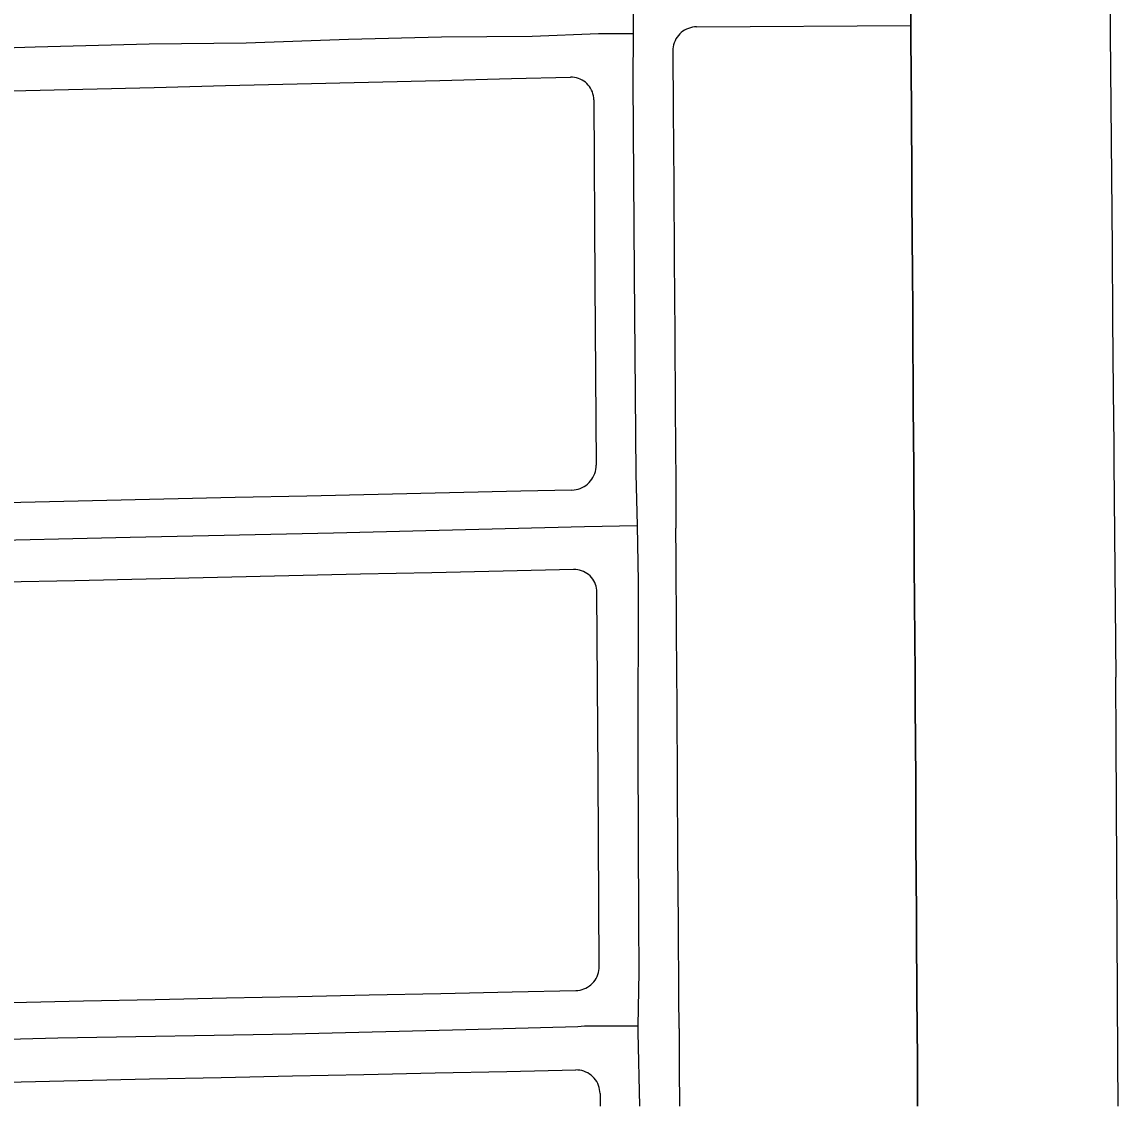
# Model space of a CAD drawing. Extents: x -2233 to 187241, y 4582 to 150524.
# Drawn here: x 115576 to 116267, y 55651 to 56333 of the extents above; entities that cross this region are included whole.
import ezdxf

# ---------------------------------------------------------------- set-up
doc = ezdxf.new("R2010")
doc.units = 0
for name, color, linetype in [('AP_X_Lights', 7, 'Continuous'), ('DV_X_Corp_Line', 7, 'Continuous'), ('GE_X_CL_2000', 7, 'Continuous'), ('RW_X_Fee_RW', 7, 'Continuous')]:
    doc.layers.add(name, color=color, linetype=linetype)

msp = doc.modelspace()

# ---------------------------------------------------------------- linework, layer by layer
at = {"layer": 'AP_X_Lights'}
msp.add_line((115961.4, 56355.42), (115961.33, 56325.81), dxfattribs=at)
at = {"layer": 'DV_X_Corp_Line'}
for p, q in [((116136.07, 56357.54), (116136.28, 56330.77)), ((116136.07, 56357.54), (116136.28, 56330.77)), ((116136.28, 56330.77), (116136.07, 56357.54)), ((116136.28, 56330.77), (116136.07, 56357.54)), ((116136.28, 56330.77), (116136.33, 56322.84)), ((116136.28, 56330.77), (116136.33, 56322.84)), ((116136.33, 56322.84), (116136.28, 56330.77)), ((116136.33, 56322.84), (116136.28, 56330.77)), ((116136.33, 56322.84), (116136.6, 56278.66)), ((116136.33, 56322.84), (116136.6, 56278.66)), ((116136.6, 56278.66), (116136.33, 56322.84)), ((116136.6, 56278.66), (116136.33, 56322.84)), ((116136.6, 56278.66), (116136.6, 56277.84)), ((116136.6, 56278.66), (116136.6, 56277.84)), ((116136.6, 56277.84), (116136.6, 56278.66)), ((116136.6, 56277.84), (116136.6, 56278.66)), ((116136.6, 56277.84), (116136.89, 56232.83)), ((116136.6, 56277.84), (116136.89, 56232.83)), ((116136.89, 56232.83), (116136.6, 56277.84)), ((116136.89, 56232.83), (116136.6, 56277.84)), ((116136.89, 56232.83), (116136.9, 56231.66)), ((116136.89, 56232.83), (116136.9, 56231.66)), ((116136.9, 56231.66), (116136.89, 56232.83)), ((116136.9, 56231.66), (116136.89, 56232.83)), ((116136.9, 56231.66), (116137.19, 56187.83)), ((116136.9, 56231.66), (116137.19, 56187.83)), ((116137.19, 56187.83), (116136.9, 56231.66)), ((116137.19, 56187.83), (116136.9, 56231.66)), ((116137.19, 56187.83), (116137.21, 56184.67)), ((116137.19, 56187.83), (116137.21, 56184.67)), ((116137.21, 56184.67), (116137.19, 56187.83)), ((116137.21, 56184.67), (116137.19, 56187.83)), ((116137.21, 56184.67), (116137.48, 56142.83)), ((116137.21, 56184.67), (116137.48, 56142.83)), ((116137.48, 56142.83), (116137.21, 56184.67)), ((116137.48, 56142.83), (116137.21, 56184.67)), ((116137.48, 56142.83), (116137.51, 56137.67)), ((116137.48, 56142.83), (116137.51, 56137.67)), ((116137.51, 56137.67), (116137.48, 56142.83)), ((116137.51, 56137.67), (116137.48, 56142.83)), ((116137.51, 56137.67), (116137.77, 56097.83)), ((116137.51, 56137.67), (116137.77, 56097.83)), ((116137.77, 56097.83), (116137.51, 56137.67)), ((116137.77, 56097.83), (116137.51, 56137.67)), ((116137.77, 56097.83), (116137.82, 56090.67)), ((116137.77, 56097.83), (116137.82, 56090.67)), ((116137.82, 56090.67), (116137.77, 56097.83)), ((116137.82, 56090.67), (116137.77, 56097.83)), ((116137.82, 56090.67), (116138.06, 56052.83)), ((116137.82, 56090.67), (116138.06, 56052.83)), ((116138.06, 56052.83), (116137.82, 56090.67)), ((116138.06, 56052.83), (116137.82, 56090.67)), ((116138.06, 56052.83), (116138.12, 56043.67)), ((116138.06, 56052.83), (116138.12, 56043.67)), ((116138.12, 56043.67), (116138.06, 56052.83)), ((116138.12, 56043.67), (116138.06, 56052.83)), ((116138.12, 56043.67), (116138.36, 56007.83)), ((116138.12, 56043.67), (116138.36, 56007.83)), ((116138.36, 56007.83), (116138.12, 56043.67)), ((116138.36, 56007.83), (116138.12, 56043.67)), ((116138.36, 56007.83), (116138.43, 55996.67)), ((116138.36, 56007.83), (116138.43, 55996.67)), ((116138.43, 55996.67), (116138.36, 56007.83)), ((116138.43, 55996.67), (116138.36, 56007.83)), ((116138.43, 55996.67), (116138.65, 55962.83)), ((116138.43, 55996.67), (116138.65, 55962.83)), ((116138.65, 55962.83), (116138.43, 55996.67)), ((116138.65, 55962.83), (116138.43, 55996.67)), ((116138.65, 55962.83), (116138.73, 55949.67)), ((116138.65, 55962.83), (116138.73, 55949.67)), ((116138.73, 55949.67), (116138.65, 55962.83)), ((116138.73, 55949.67), (116138.65, 55962.83)), ((116138.73, 55949.67), (116138.94, 55917.83)), ((116138.73, 55949.67), (116138.94, 55917.83)), ((116138.94, 55917.83), (116138.73, 55949.67)), ((116138.94, 55917.83), (116138.73, 55949.67)), ((116138.94, 55917.83), (116139.04, 55902.67)), ((116138.94, 55917.83), (116139.04, 55902.67)), ((116139.04, 55902.67), (116138.94, 55917.83)), ((116139.04, 55902.67), (116138.94, 55917.83)), ((116139.04, 55902.67), (116139.19, 55879.95)), ((116139.04, 55902.67), (116139.19, 55879.95)), ((116139.19, 55879.95), (116139.04, 55902.67)), ((116139.19, 55879.95), (116139.04, 55902.67)), ((116139.19, 55879.95), (116139.34, 55855.67)), ((116139.19, 55879.95), (116139.34, 55855.67)), ((116139.34, 55855.67), (116139.19, 55879.95)), ((116139.34, 55855.67), (116139.19, 55879.95)), ((116139.34, 55855.67), (116139.4, 55839.95)), ((116139.34, 55855.67), (116139.4, 55839.95)), ((116139.4, 55839.95), (116139.34, 55855.67)), ((116139.4, 55839.95), (116139.34, 55855.67)), ((116139.4, 55839.95), (116139.51, 55810.67)), ((116139.4, 55839.95), (116139.51, 55810.67)), ((116139.51, 55810.67), (116139.4, 55839.95)), ((116139.51, 55810.67), (116139.4, 55839.95)), ((116139.51, 55810.67), (116139.58, 55799.95)), ((116139.51, 55810.67), (116139.58, 55799.95)), ((116139.58, 55799.95), (116139.51, 55810.67)), ((116139.58, 55799.95), (116139.51, 55810.67)), ((116139.58, 55799.95), (116139.81, 55765.67)), ((116139.58, 55799.95), (116139.81, 55765.67)), ((116139.81, 55765.67), (116139.58, 55799.95)), ((116139.81, 55765.67), (116139.58, 55799.95)), ((116139.81, 55765.67), (116139.84, 55759.95)), ((116139.81, 55765.67), (116139.84, 55759.95)), ((116139.84, 55759.95), (116139.81, 55765.67)), ((116139.84, 55759.95), (116139.81, 55765.67)), ((116139.84, 55759.95), (116140.1, 55720.67)), ((116139.84, 55759.95), (116140.1, 55720.67)), ((116140.1, 55720.67), (116139.84, 55759.95)), ((116140.1, 55720.67), (116139.84, 55759.95)), ((116140.1, 55720.67), (116140.1, 55719.95)), ((116140.1, 55720.67), (116140.1, 55719.95)), ((116140.1, 55719.95), (116140.1, 55720.67)), ((116140.1, 55719.95), (116140.1, 55720.67)), ((116140.1, 55719.95), (116140.36, 55679.95)), ((116140.1, 55719.95), (116140.36, 55679.95)), ((116140.36, 55679.95), (116140.1, 55719.95)), ((116140.36, 55679.95), (116140.1, 55719.95)), ((116140.36, 55679.95), (116140.39, 55675.67)), ((116140.36, 55679.95), (116140.39, 55675.67)), ((116140.39, 55675.67), (116140.36, 55679.95)), ((116140.39, 55675.67), (116140.36, 55679.95)), ((116140.39, 55675.67), (116140.55, 55650.61)), ((116140.39, 55675.67), (116140.55, 55650.61)), ((116140.55, 55650.61), (116140.39, 55675.67)), ((116140.55, 55650.61), (116140.39, 55675.67))]:
    msp.add_line(p, q, dxfattribs=at)
at = {"layer": 'GE_X_CL_2000'}
for points in [[(115519.05, 56315.27), (115584.72, 56317.28), (115656.55, 56319.27), (115717.59, 56319.92), (115782.14, 56322.07), (115840.73, 56323.68), (115897.72, 56324.09), (115939.48, 56325.62), (115961.33, 56325.81)], [(115961.33, 56325.81), (115961.22, 56295.69), (115961.99, 56174.2), (115963.1, 56048.63), (115963.81, 56015.97)], [(114651.41, 55986.48), (114700.07, 55987.15), (114737.08, 55987.8), (114815.18, 55989.74), (114898.49, 55991.87), (114977.67, 55993.42), (115048.3, 55994.79), (115243.32, 55998.97), (115329.03, 56000.7), (115417.89, 56003), (115501.62, 56005.32), (115536.16, 56006.14), (115644.59, 56008.72), (115772.64, 56011.43), (115930.65, 56015.42), (115963.81, 56015.97)], [(115963.81, 56015.97), (115964.57, 55980.58), (115964.34, 55873.14), (115964.69, 55767.18), (115964.99, 55734.8), (115964.31, 55701.14)], [(115122.12, 55682.22), (115319.86, 55686.48), (115408.57, 55688.19), (115496.5, 55690.9), (115599.04, 55693.49), (115746.7, 55696.13), (115856.02, 55698.73), (115926.58, 55700.69), (115930.65, 55701.01), (115964.31, 55701.14)], [(115964.31, 55701.14), (115964.23, 55697.15), (115965.34, 55650.61)]]:
    msp.add_lwpolyline(points, dxfattribs=at)
at = {"layer": 'RW_X_Fee_RW'}
for p, q in [((116001.29, 56329.9), (116136.28, 56330.77)), ((115939.27, 55859.04), (115938.59, 55974.04)), ((115939.99, 55738.44), (115939.27, 55859.04)), ((115940.51, 55658.43), (115940.56, 55650.61))]:
    msp.add_line(p, q, dxfattribs=at)
for points in [[(116135.96, 56380.77), (116136.03, 56362.54), (116136.07, 56357.54), (116136.28, 56330.77)], [(116261.56, 56358.2), (116261.84, 56325.6), (116262.22, 56280.6), (116262.59, 56235.61), (116262.97, 56190.61), (116263.35, 56145.61), (116263.73, 56100.61), (116264.02, 56066.51)], [(116001.29, 56329.9), (115999.98, 56329.83), (115998.68, 56329.65), (115997.41, 56329.36), (115996.16, 56328.96), (115994.96, 56328.45), (115993.8, 56327.84), (115992.7, 56327.13), (115991.67, 56326.32), (115990.71, 56325.43), (115989.83, 56324.46), (115989.04, 56323.42), (115988.35, 56322.31), (115987.75, 56321.15), (115987.26, 56319.94), (115986.87, 56318.68), (115986.6, 56317.4), (115986.43, 56316.11), (115986.39, 56314.8)], [(115986.39, 56314.8), (115986.63, 56277.69), (115986.93, 56230.69), (115987.24, 56183.69), (115987.54, 56136.69), (115987.85, 56089.69), (115988.15, 56042.69), (115988.33, 56014.36)], [(115389.78, 56285.15), (115434.77, 56286.26), (115479.76, 56287.36), (115524.74, 56288.47), (115569.73, 56289.57), (115614.72, 56290.68), (115659.71, 56291.78), (115704.69, 56292.89), (115749.68, 56293.99), (115794.67, 56295.1), (115839.66, 56296.2), (115884.65, 56297.3), (115921.95, 56298.22)], [(115936.58, 56284.04), (115936.52, 56285.3), (115936.34, 56286.54), (115936.06, 56287.77), (115935.67, 56288.97), (115935.17, 56290.13), (115934.58, 56291.24), (115933.89, 56292.29), (115933.11, 56293.28), (115932.24, 56294.2), (115931.3, 56295.04), (115930.29, 56295.78), (115929.21, 56296.44), (115928.08, 56297), (115926.91, 56297.46), (115925.7, 56297.82), (115924.46, 56298.06), (115923.21, 56298.2), (115921.95, 56298.22)], [(115936.58, 56284.04), (115937.33, 56168.67), (115938.08, 56054.04)], [(116264.02, 56066.51), (116264.12, 56055.61), (116264.51, 56010.61), (116264.9, 55965.61), (116265.3, 55920.61)], [(115922.79, 56038.3), (115924.13, 56038.39), (115925.47, 56038.6), (115926.78, 56038.92), (115928.06, 56039.35), (115929.3, 56039.89), (115930.49, 56040.53), (115931.61, 56041.27), (115932.67, 56042.11), (115933.65, 56043.04), (115934.55, 56044.05), (115935.36, 56045.13), (115936.07, 56046.28), (115936.68, 56047.48), (115937.19, 56048.74), (115937.58, 56050.03), (115937.86, 56051.35), (115938.03, 56052.69), (115938.08, 56054.04)], [(115922.79, 56038.3), (115890.71, 56037.59), (115845.72, 56036.58), (115800.73, 56035.58), (115755.74, 56034.58), (115710.75, 56033.57), (115665.76, 56032.57), (115620.77, 56031.57), (115575.78, 56030.56), (115530.79, 56029.56), (115485.8, 56028.55), (115440.81, 56027.55), (115395.82, 56026.55)], [(115989.3, 55854.7), (115989.06, 55901.7), (115988.75, 55948.7), (115988.45, 55995.7), (115988.33, 56014.36)], [(115923.9, 55988.32), (115879.55, 55987.33), (115834.56, 55986.32), (115789.57, 55985.32), (115744.58, 55984.32), (115699.59, 55983.31), (115654.6, 55982.31), (115609.61, 55981.3), (115564.62, 55980.3), (115519.63, 55979.3), (115474.64, 55978.29), (115429.65, 55977.29), (115384.66, 55976.29)], [(115938.59, 55974.04), (115938.52, 55975.31), (115938.35, 55976.56), (115938.06, 55977.79), (115937.67, 55979), (115937.17, 55980.16), (115936.58, 55981.28), (115935.88, 55982.34), (115935.1, 55983.33), (115934.23, 55984.25), (115933.28, 55985.1), (115932.27, 55985.85), (115931.19, 55986.51), (115930.06, 55987.08), (115928.88, 55987.54), (115927.66, 55987.9), (115926.42, 55988.15), (115925.16, 55988.29), (115923.9, 55988.32)], [(116266.18, 55760.61), (116265.93, 55800.61), (116265.72, 55840.61), (116265.51, 55880.61), (116265.3, 55920.61)], [(115990.25, 55699.35), (115990.12, 55719.7), (115989.83, 55764.7), (115989.53, 55809.7), (115989.3, 55854.7)], [(116266.8, 55650.61), (116266.64, 55680.61), (116266.43, 55720.61), (116266.18, 55760.61)], [(115925.31, 55723.34), (115926.61, 55723.43), (115927.89, 55723.62), (115929.15, 55723.93), (115930.38, 55724.34), (115931.57, 55724.86), (115932.71, 55725.47), (115933.79, 55726.19), (115934.8, 55726.99), (115935.75, 55727.88), (115936.61, 55728.85), (115937.39, 55729.89), (115938.07, 55730.99), (115938.65, 55732.15), (115939.14, 55733.35), (115939.52, 55734.59), (115939.79, 55735.86), (115939.95, 55737.14), (115939.99, 55738.44)], [(115390.28, 55712.01), (115435.27, 55712.97), (115480.26, 55713.92), (115525.25, 55714.87), (115570.24, 55715.82), (115615.24, 55716.78), (115660.23, 55717.73), (115705.22, 55718.68), (115750.21, 55719.64), (115795.2, 55720.59), (115840.19, 55721.54), (115885.18, 55722.5), (115925.31, 55723.34)], [(115990.25, 55699.35), (115990.41, 55674.7), (115990.57, 55650.61)], [(115386.85, 55661.93), (115431.84, 55662.88), (115476.83, 55663.83), (115521.82, 55664.79), (115566.81, 55665.74), (115611.8, 55666.69), (115656.79, 55667.65), (115701.79, 55668.6), (115746.78, 55669.55), (115791.77, 55670.5), (115836.76, 55671.46), (115881.75, 55672.41), (115925.2, 55673.33)], [(115940.51, 55658.43), (115940.45, 55659.75), (115940.26, 55661.06), (115939.97, 55662.35), (115939.56, 55663.6), (115939.04, 55664.82), (115938.42, 55665.98), (115937.69, 55667.09), (115936.88, 55668.12), (115935.97, 55669.09), (115934.99, 55669.96), (115933.93, 55670.75), (115932.8, 55671.44), (115931.62, 55672.04), (115930.39, 55672.52), (115929.12, 55672.89), (115927.83, 55673.15), (115926.52, 55673.3), (115925.2, 55673.33)]]:
    msp.add_lwpolyline(points, dxfattribs=at)

doc.saveas('drawing.dxf')
